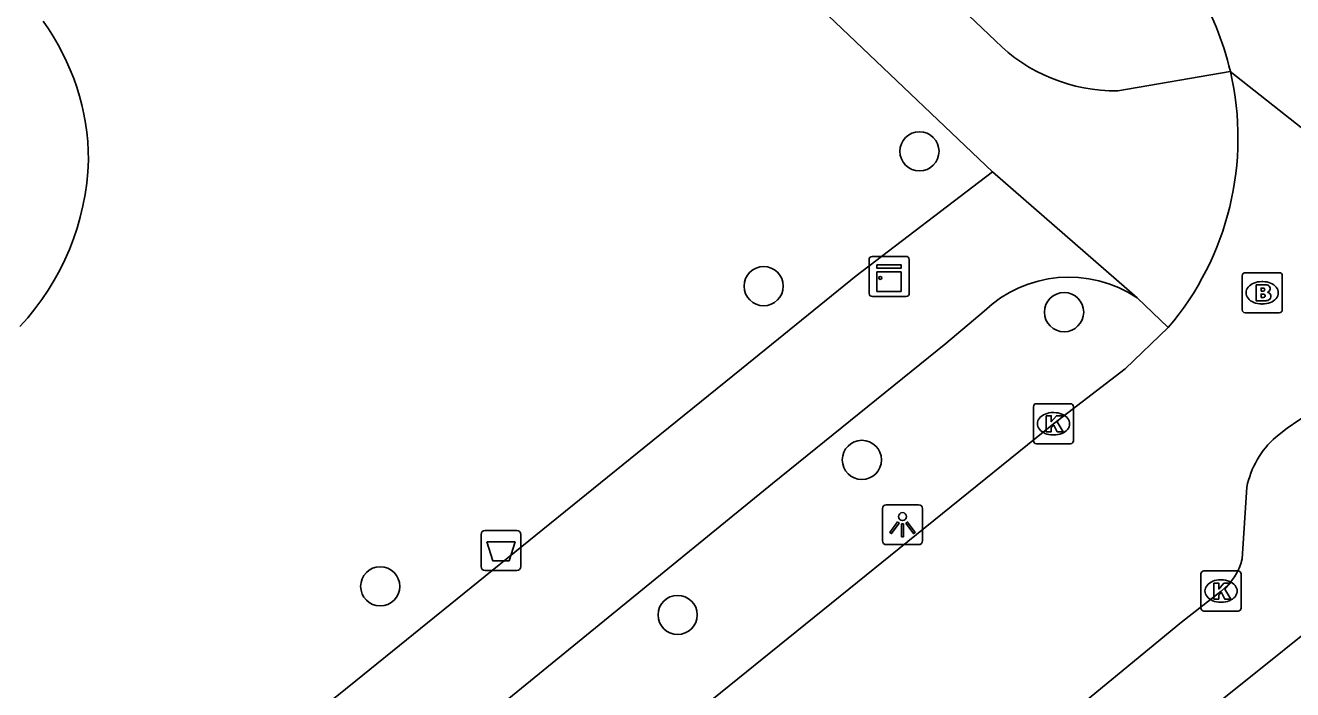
# Model space of a CAD drawing. Extents: x 161772 to 163123, y 383092 to 383917.
# Drawn here: x 162744.91 to 162776.52, y 383692.26 to 383708.83 of the extents above; entities that cross this region are included whole.
import ezdxf

# ---------------------------------------------------------------- set-up
doc = ezdxf.new("R2010")
doc.units = 0
for name, color, linetype in [('IMGEO_Afvalbak', 7, 'Continuous'), ('IMGEO_Boom', 7, 'Continuous'), ('IMGEO_Brandkraan', 7, 'Continuous'), ('IMGEO_Kast', 7, 'Continuous'), ('IMGEO_Kolk', 7, 'Continuous'), ('IMGEO_Lichtpunt', 7, 'Continuous'), ('IMGEO_Rijbaan_lokaal_open', 7, 'Continuous'), ('IMGEO_Voetpad_open', 7, 'Continuous')]:
    doc.layers.add(name, color=color, linetype=linetype)

msp = doc.modelspace()

# ---------------------------------------------------------------- linework, layer by layer
at = {"layer": 'IMGEO_Afvalbak'}
for p, q in [((162756.381, 383696.229), (162757.171, 383696.229)), ((162757.171, 383696.229), (162756.381, 383696.229)), ((162756.281, 383695.329), (162756.281, 383696.129)), ((162756.281, 383696.129), (162756.281, 383695.329)), ((162757.271, 383696.129), (162757.271, 383695.329)), ((162757.271, 383695.329), (162757.271, 383696.129)), ((162757.171, 383695.229), (162756.381, 383695.229)), ((162756.381, 383695.229), (162757.171, 383695.229))]:
    msp.add_line(p, q, dxfattribs=at)
msp.add_lwpolyline([(162756.424, 383695.943), (162757.128, 383695.943), (162756.979, 383695.473), (162756.573, 383695.473), (162756.424, 383695.943)], dxfattribs=at)
for centre, start, end in [((162756.381, 383696.129), 90, 180), ((162756.381, 383696.129), 90, 180), ((162757.171, 383696.129), 0, 90), ((162757.171, 383696.129), 360, 90), ((162756.381, 383695.329), 180, 270), ((162756.381, 383695.329), 180, 270), ((162757.171, 383695.329), 270, 0), ((162757.171, 383695.329), 270, 0)]:
    msp.add_arc(centre, 0.1, start, end, dxfattribs=at)
at = {"layer": 'IMGEO_Boom'}
for centre in [(162767.214, 383705.691), (162763.33, 383702.326), (162770.822, 383701.677), (162765.78, 383697.989), (162753.765, 383694.833), (162761.183, 383694.12)]:
    msp.add_circle(centre, 0.489, dxfattribs=at)
at = {"layer": 'IMGEO_Brandkraan'}
for p, q in [((162775.263, 383701.734), (162775.263, 383702.586)), ((162775.338, 383702.66), (162776.19, 383702.66)), ((162776.264, 383702.586), (162776.264, 383701.734)), ((162775.751, 383702.44), (162775.776, 383702.44)), ((162775.774, 383701.88), (162775.749, 383701.88)), ((162776.19, 383701.66), (162775.338, 383701.66))]:
    msp.add_line(p, q, dxfattribs=at)
for points in [[(162775.263, 383701.734), (162775.263, 383702.586)], [(162775.338, 383702.66), (162776.19, 383702.66)], [(162776.264, 383702.586), (162776.264, 383701.734)], [(162775.611, 383702.36), (162775.611, 383701.96), (162775.824, 383701.96)], [(162775.842, 383702.36), (162775.611, 383702.36)], [(162775.79, 383702.279), (162775.736, 383702.279), (162775.736, 383702.203)], [(162775.736, 383702.203), (162775.789, 383702.203)], [(162775.798, 383702.127), (162775.736, 383702.127), (162775.736, 383702.046)], [(162775.736, 383702.046), (162775.798, 383702.046)], [(162776.19, 383701.66), (162775.338, 383701.66)]]:
    msp.add_lwpolyline(points, dxfattribs=at)
for centre, radius, start, end in [((162775.34, 383702.584), 0.0765, 91.552, 178.448), ((162775.34, 383702.584), 0.0765, 91.552, 178.448), ((162776.188, 383702.584), 0.0765, 1.552, 88.448), ((162776.188, 383702.584), 0.0765, 1.552, 88.448), ((162775.791, 383702.241), 0.0379, 267.8285, 90.9355), ((162775.846, 383702.215), 0.145, 59.4692, 91.5367), ((162775.871, 383702.262), 0.0922, 285.5137, 58.1501), ((162775.876, 383702.07), 0.105, 301.3115, 78.989), ((162775.799, 383702.086), 0.0404, 269.8759, 90.5077), ((162775.83, 383702.211), 0.251, 268.6676, 293.5347), ((162775.34, 383701.736), 0.0765, 181.552, 268.448), ((162775.34, 383701.736), 0.0765, 181.552, 268.448), ((162776.188, 383701.736), 0.0765, 271.552, 358.448), ((162776.188, 383701.736), 0.0765, 271.552, 358.448)]:
    msp.add_arc(centre, radius, start, end, dxfattribs=at)
for centre, major_axis, ratio, start_param, end_param in [((162775.75, 383702.16), (-0.387, 0.002), 0.722429, 4.712389, 7.853982), ((162775.775, 383702.16), (-0.39, 0.002), 0.717154, 1.570796, 4.712389)]:
    msp.add_ellipse(centre, major_axis=major_axis, ratio=ratio, start_param=start_param, end_param=end_param, dxfattribs=at)
at = {"layer": 'IMGEO_Kast'}
for p, q in [((162765.96, 383702.143), (162765.96, 383702.984)), ((162765.96, 383702.984), (162765.96, 383702.143)), ((162766.035, 383703.068), (162766.876, 383703.068)), ((162766.876, 383703.068), (162766.035, 383703.068)), ((162766.96, 383702.993), (162766.96, 383702.152)), ((162766.96, 383702.152), (162766.96, 383702.993)), ((162766.885, 383702.068), (162766.044, 383702.068)), ((162766.044, 383702.068), (162766.885, 383702.068))]:
    msp.add_line(p, q, dxfattribs=at)
for points in [[(162766.155, 383702.858), (162766.755, 383702.858), (162766.755, 383702.773), (162766.155, 383702.773), (162766.155, 383702.858)], [(162766.155, 383702.683), (162766.755, 383702.683), (162766.755, 383702.194), (162766.155, 383702.194), (162766.155, 383702.683)]]:
    msp.add_lwpolyline(points, dxfattribs=at)
msp.add_circle((162766.239, 383702.532), 0.0377, dxfattribs=at)
for centre, start, end in [((162766.038, 383702.99), 92.4484, 184.2845), ((162766.038, 383702.99), 92.4484, 184.2845), ((162766.882, 383702.99), 2.4484, 94.2845), ((162766.882, 383702.99), 2.4484, 94.2845), ((162766.038, 383702.146), 182.4484, 274.2845), ((162766.038, 383702.146), 182.4484, 274.2845), ((162766.882, 383702.146), 272.4484, 4.2845), ((162766.882, 383702.146), 272.4484, 4.2845)]:
    msp.add_arc(centre, 0.0779, start, end, dxfattribs=at)
at = {"layer": 'IMGEO_Kolk'}
for p, q in [((162770.057, 383698.465), (162770.057, 383699.317)), ((162770.132, 383699.391), (162770.984, 383699.391)), ((162771.058, 383699.317), (162771.058, 383698.465)), ((162770.545, 383699.171), (162770.57, 383699.171)), ((162770.984, 383698.391), (162770.132, 383698.391)), ((162770.568, 383698.611), (162770.543, 383698.611)), ((162774.312, 383695.217), (162775.164, 383695.217)), ((162774.237, 383694.291), (162774.237, 383695.143)), ((162774.725, 383694.997), (162774.75, 383694.997)), ((162775.238, 383695.143), (162775.238, 383694.291)), ((162774.748, 383694.437), (162774.723, 383694.437)), ((162775.164, 383694.217), (162774.312, 383694.217))]:
    msp.add_line(p, q, dxfattribs=at)
for points in [[(162770.057, 383698.465), (162770.057, 383699.317)], [(162770.132, 383699.391), (162770.984, 383699.391)], [(162771.058, 383699.317), (162771.058, 383698.465)], [(162770.378, 383699.091), (162770.501, 383699.091), (162770.501, 383698.94), (162770.631, 383699.091), (162770.795, 383699.091), (162770.649, 383698.94), (162770.802, 383698.691), (162770.65, 383698.691), (162770.565, 383698.855), (162770.501, 383698.788), (162770.501, 383698.691), (162770.378, 383698.691), (162770.378, 383699.091)], [(162770.984, 383698.391), (162770.132, 383698.391)], [(162774.312, 383695.217), (162775.164, 383695.217)], [(162774.237, 383694.291), (162774.237, 383695.143)], [(162774.558, 383694.917), (162774.681, 383694.917), (162774.681, 383694.766), (162774.811, 383694.917), (162774.975, 383694.917), (162774.829, 383694.766), (162774.982, 383694.517), (162774.83, 383694.517), (162774.745, 383694.681), (162774.681, 383694.614), (162774.681, 383694.517), (162774.558, 383694.517), (162774.558, 383694.917)], [(162775.238, 383695.143), (162775.238, 383694.291)], [(162775.164, 383694.217), (162774.312, 383694.217)]]:
    msp.add_lwpolyline(points, dxfattribs=at)
for centre, start, end in [((162770.134, 383699.315), 91.552, 178.448), ((162770.134, 383699.315), 91.552, 178.448), ((162770.982, 383699.315), 1.552, 88.448), ((162770.982, 383699.315), 1.552, 88.448), ((162770.134, 383698.467), 181.552, 268.448), ((162770.134, 383698.467), 181.552, 268.448), ((162770.982, 383698.467), 271.552, 358.448), ((162770.982, 383698.467), 271.552, 358.448), ((162774.314, 383695.141), 91.552, 178.448), ((162774.314, 383695.141), 91.552, 178.448), ((162775.162, 383695.141), 1.552, 88.448), ((162775.162, 383695.141), 1.552, 88.448), ((162774.314, 383694.293), 181.552, 268.448), ((162774.314, 383694.293), 181.552, 268.448), ((162775.162, 383694.293), 271.552, 358.448), ((162775.162, 383694.293), 271.552, 358.448)]:
    msp.add_arc(centre, 0.0765, start, end, dxfattribs=at)
for centre, major_axis, ratio, start_param, end_param in [((162770.544, 383698.891), (-0.387, 0.002), 0.722429, 4.712389, 7.853982), ((162770.569, 383698.891), (-0.39, 0.002), 0.717154, 1.570796, 4.712389), ((162774.724, 383694.717), (-0.387, 0.002), 0.722429, 4.712389, 7.853982), ((162774.749, 383694.717), (-0.39, 0.002), 0.717154, 1.570796, 4.712389)]:
    msp.add_ellipse(centre, major_axis=major_axis, ratio=ratio, start_param=start_param, end_param=end_param, dxfattribs=at)
at = {"layer": 'IMGEO_Lichtpunt'}
for p, q in [((162766.293, 383696.776), (162766.293, 383695.969)), ((162766.293, 383696.776), (162766.293, 383695.969)), ((162767.195, 383696.871), (162766.387, 383696.871)), ((162767.195, 383696.871), (162766.387, 383696.871)), ((162767.289, 383695.969), (162767.289, 383696.776)), ((162767.289, 383695.969), (162767.289, 383696.776)), ((162766.387, 383695.875), (162767.195, 383695.875)), ((162766.387, 383695.875), (162767.195, 383695.875))]:
    msp.add_line(p, q, dxfattribs=at)
for points in [[(162766.667, 383696.44), (162766.706, 383696.412), (162766.518, 383696.15), (162766.48, 383696.177), (162766.667, 383696.44)], [(162766.769, 383696.392), (162766.816, 383696.392), (162766.816, 383696.07), (162766.769, 383696.07), (162766.769, 383696.392)], [(162766.879, 383696.412), (162766.917, 383696.439), (162767.104, 383696.177), (162767.065, 383696.149), (162766.879, 383696.412)]]:
    msp.add_lwpolyline(points, dxfattribs=at)
msp.add_circle((162766.792, 383696.574), 0.0994, dxfattribs=at)
for centre, start, end in [((162766.387, 383696.776), 90, 180), ((162766.387, 383696.776), 90, 180), ((162767.195, 383696.776), 0, 90), ((162767.195, 383696.776), 0, 90), ((162766.387, 383695.969), 180, 270), ((162766.387, 383695.969), 180, 270), ((162767.195, 383695.969), 270, 0), ((162767.195, 383695.969), 270, 360)]:
    msp.add_arc(centre, 0.0946, start, end, dxfattribs=at)
at = {"layer": 'IMGEO_Rijbaan_lokaal_open'}
for points in [[(162786.289, 383698.536), (162785.725, 383699.189), (162774.969, 383707.681)], [(162773.42, 383701.293), (162772.343, 383700.261), (162770.558, 383698.891), (162758.623, 383689.239), (162749.38, 383681.881)], [(162775.263, 383695.517), (162775.381, 383697.306)], [(162763.121, 383685.411), (162771.215, 383691.849), (162773.749, 383693.942), (162774.738, 383694.717)]]:
    msp.add_lwpolyline(points, dxfattribs=at)
for centre, radius, start, end in [((162767.862, 383706.025), 7.298, 13.1175, 49.7902), ((162767.858, 383706.024), 7.302, 319.6191, 13.1202), ((162781.182, 383692.291), 8.067, 50.7277, 129.0136), ((162777.589, 383696.867), 2.251, 131.27, 168.7588), ((162773.929, 383695.82), 1.368, 306.252, 347.1982)]:
    msp.add_arc(centre, radius, start, end, dxfattribs=at)
at = {"layer": 'IMGEO_Voetpad_open'}
for points in [[(162754.864, 383718.683), (162756.127, 383717.477), (162754.574, 383715.837), (162756.695, 383713.739), (162758.288, 383715.416), (162769.038, 383705.179)], [(162769.114, 383708.444), (162763.264, 383714.013)], [(162774.969, 383707.681), (162772.16, 383707.197)], [(162747.515, 383687.966), (162750.714, 383690.503), (162753.155, 383692.478), (162760.348, 383698.299), (162762.774, 383700.262), (162765.638, 383702.58), (162769.038, 383705.179)], [(162769.038, 383705.179), (162772.642, 383702.035)], [(162772.642, 383702.035), (162773.42, 383701.293)], [(162716.454, 383655.57), (162715.463, 383659.014), (162722.922, 383664.974), (162728.897, 383669.719), (162736.866, 383676.077), (162747.963, 383684.911), (162756.745, 383691.854), (162763.552, 383697.397), (162767.876, 383700.898), (162768.826, 383701.698)], [(162624.721, 383572.388), (162687.563, 383622.167), (162778.983, 383695.388), (162783.083, 383695.752)]]:
    msp.add_lwpolyline(points, dxfattribs=at)
for centre, radius, start, end in [((162740.547, 383705.442), 5.943, 0.2543, 35.9997), ((162772.113, 383711.427), 4.23, 224.842, 270.6307), ((162740.103, 383705.675), 6.39, 317.045, 358.1475), ((162770.943, 383699.496), 3.055, 56.2173, 133.8764)]:
    msp.add_arc(centre, radius, start, end, dxfattribs=at)

doc.saveas('drawing.dxf')
